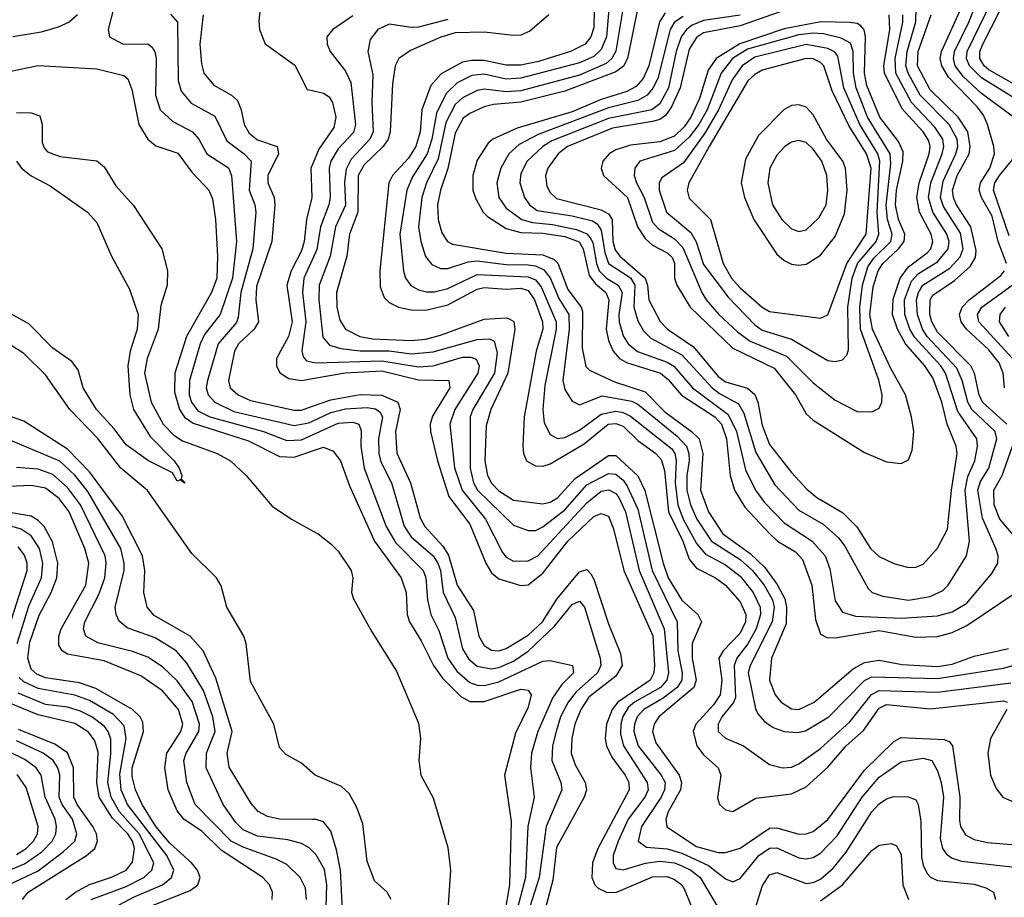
# Model space of a CAD drawing. Header units: inches. Extents: x 501365 to 657855, y 482276 to 547543.
# Tile 398 of 656: x 579199 to 581892, y 514416 to 516817. Entities that reach past the tile are written whole.
import ezdxf

# ---------------------------------------------------------------- set-up
doc = ezdxf.new("R2010")
doc.units = ezdxf.units.IN
doc.header["$MEASUREMENT"] = 0
doc.layers.add('A5571', color=7, linetype='Continuous')
doc.layers.add('A5581', color=7, linetype='Continuous')

msp = doc.modelspace()

# ---------------------------------------------------------------- linework, layer by layer
at = {"layer": 'A5571', "color": 5}
for points, elevation in [([(579466.2, 516890), (579440.8, 516790), (579444.7, 516770), (579482.4, 516750), (579550, 516750.6), (579561.1, 516741.1), (579568.9, 516728.9), (579572.1, 516710), (579570.4, 516610), (579583.4, 516570), (579618.4, 516538.4), (579671.6, 516510), (579688.9, 516490), (579710.6, 516450), (579770, 516411.7), (579778.9, 516390), (579791.8, 516210), (579780.9, 516110), (579747.8, 516010), (579704.7, 515955.3), (579692.4, 515930), (579663.3, 515830), (579662.7, 515790), (579668.9, 515770), (579686.6, 515746.6), (579719.1, 515730), (579866.3, 515690), (579930, 515665.7), (579970, 515667.8), (580000, 515681.4)], 2040), ([(580000, 516854.9), (579950, 516874.1), (579893.8, 516886.2), (579870, 516880.7), (579858.6, 516861.4), (579853.3, 516813.3), (579855.2, 516790), (579870.5, 516750.5), (579952.1, 516692.1), (579985.7, 516625.7), (580000, 516622.5)], 2120), ([(579357.3, 516830), (579334.1, 516810), (579304.2, 516795.8), (579257.9, 516782.1), (579180.2, 516770)], 2020), ([(579612, 516832), (579630.5, 516810), (579632.8, 516650), (579640.6, 516620.6), (579668.5, 516588.5), (579732.5, 516552.5), (579765.3, 516485.3), (579812.9, 516450), (579832.1, 516430), (579826.9, 516350), (579842.2, 516310), (579844.7, 516290), (579837, 516190), (579804.1, 516070), (579797.1, 516002.9), (579791.7, 515988.3), (579741.7, 515930), (579712.5, 515830), (579709.5, 515810), (579714.6, 515790), (579733.3, 515770), (579784.8, 515744.8), (579950, 515707), (579990, 515713.6), (580000, 515718.4)], 2060), ([(579701.4, 516830), (579691.4, 516750), (579696.1, 516696.1), (579703, 516670), (579730, 516637.1), (579778, 516610), (579795.1, 516595.1), (579805.3, 516570), (579813.1, 516530), (579826.4, 516506.4), (579850, 516487.7), (579903, 516470), (579906.9, 516450), (579877.9, 516390), (579877.6, 516370), (579895.4, 516330), (579897.1, 516310), (579888.8, 516210), (579846.4, 516086.4), (579845, 516050), (579852.7, 515990), (579840.9, 515970), (579797.4, 515930), (579786.9, 515910), (579770.1, 515830.1), (579775, 515810), (579796.6, 515790), (579830, 515775.4), (579950, 515748.8), (579970, 515748.6), (580000, 515759.1)], 2080), ([(579170, 516674.9), (579250, 516691.5), (579410, 516682.3), (579484.2, 516664.2), (579494.6, 516654.6), (579505.7, 516625.7), (579525.1, 516530), (579549.2, 516490), (579571.6, 516471.6), (579631.8, 516451.8), (579670, 516399.4), (579716.9, 516350), (579726.5, 516326.5), (579734.6, 516270), (579740.5, 516170), (579738.2, 516110), (579723.8, 516070), (579655.7, 515950), (579623.4, 515850), (579622.1, 515797.9), (579636.3, 515750), (579650, 515729.8), (579673.4, 515713.4), (579824.9, 515664.9), (579910, 515621.8), (579950, 515619.5), (580000, 515636.9)], 2020), ([(579190, 516562.3), (579230, 516561.8), (579254, 516554), (579260.5, 516530), (579260.5, 516480.5), (579265.6, 516465.6), (579275.3, 516455.3), (579310, 516442.7), (579410, 516430.7), (579430, 516413.7), (579462.5, 516362.5), (579510, 516308.2), (579587.5, 516190), (579603.1, 516130), (579602.1, 516090), (579585.2, 516034.8), (579578, 515970), (579547.4, 515890), (579540.7, 515850), (579558.9, 515770), (579591.6, 515710), (579620.3, 515680.3), (579644.4, 515664.4), (579739.6, 515630), (579775.3, 515610), (579818.2, 515570), (579890, 515485.5), (579942.4, 515450), (580000, 515418.7)], 1980), ([(579190.6, 516430), (579204, 516410), (579230, 516389.1), (579282.3, 516362.3), (579384.9, 516290), (579410, 516262), (579450.1, 516170.1), (579499.7, 516079.7), (579522.9, 516010), (579520.1, 515970), (579501.1, 515910), (579494.8, 515870), (579500.8, 515790), (579510.7, 515750.7), (579556.3, 515676.3), (579622, 515610), (579635.3, 515590), (579642.8, 515570), (579641, 515561), (579650, 515552), (579650, 515549), (579638, 515558), (579630, 515554), (579617.1, 515577.1), (579551.5, 515610), (579490, 515654), (579457.6, 515697.6), (579409.4, 515750), (579372.9, 515810), (579358.6, 515858.6), (579341.8, 515881.8), (579290, 515917.8), (579224.5, 515984.5), (579150, 516025.6)], 1960), ([(580000, 516420.5), (579995.7, 516410), (579998.4, 516330), (579984, 516270), (579977, 516210), (579970, 516184.3), (579941.4, 516130), (579929.8, 516090), (579944.5, 515990), (579934.1, 515950), (579901.9, 515890), (579901.1, 515870), (579910.3, 515850.3), (579935.1, 515835.1), (579970, 515830), (580000, 515835.3)], 2120), ([(580000, 516161.9), (579976.6, 516110), (579972.6, 516070), (579981.4, 515990), (579971.2, 515911.2), (579974.2, 515894.1), (579983.9, 515883.9), (580000, 515880.1)], 2140), ([(580000, 514756.2), (579970, 514782.7), (579926.8, 514806.8), (579910, 514826), (579893.8, 514890), (579830, 515006.5), (579818.7, 515110), (579812.3, 515130), (579765.5, 515210), (579750, 515267.8), (579737.3, 515290), (579670, 515356.7), (579548.9, 515528.9), (579475.9, 515590), (579412, 515672), (579336.1, 515750), (579270, 515845.2), (579210, 515903.9), (579170, 515929.4)], 1980), ([(580000, 514628.8), (579910, 514629.7), (579876.7, 514636.7), (579851.1, 514651.1), (579832.3, 514672.3), (579772.2, 514772.2), (579766.5, 514810), (579780.7, 514870), (579735.6, 515015.6), (579700.8, 515090), (579665.5, 515130), (579566.9, 515186.9), (579547.5, 515210), (579538.2, 515250), (579541, 515310), (579534.9, 515350), (579479.6, 515459.6), (579390, 515580.2), (579330, 515642), (579210, 515718.1), (579150, 515739.2)], 2020), ([(580000, 514542.3), (579991, 514551), (579970, 514563), (579933, 514573), (579850, 514583.5), (579810, 514600.9), (579790, 514620.6), (579756, 514670), (579709.3, 514770), (579710.5, 514810), (579733.8, 514870), (579727.2, 514910), (579702, 514982), (579656.6, 515056.6), (579627.2, 515090), (579570, 515125.6), (579492.8, 515152.8), (579471.3, 515171.3), (579462.8, 515190), (579460.5, 515210), (579484.4, 515310), (579485, 515330), (579475.5, 515370), (579385.7, 515525.7), (579350, 515570.5), (579308.6, 515608.6), (579170, 515667)], 2040), ([(579984, 514410), (579980.8, 514440.8), (579965.9, 514470), (579930, 514505.5), (579900.5, 514520.5), (579810, 514552.8), (579777.7, 514570), (579679.4, 514670), (579656.7, 514730), (579648.3, 514790), (579654.1, 514810), (579689.5, 514870), (579691, 514890), (579671.2, 514951.2), (579630, 515007.8), (579590, 515046.4), (579550, 515072.8), (579508, 515088), (579412.4, 515112.4), (579380.2, 515130), (579373.2, 515150), (579377.2, 515170), (579415.8, 515244.2), (579431.6, 515290), (579435.6, 515330), (579432.6, 515350), (579365.4, 515490), (579330, 515537.1), (579290, 515572.4), (579250, 515586.8), (579190, 515591.9)], 2060), ([(579889.9, 514410), (579890.9, 514430), (579882.2, 514450), (579864.2, 514470), (579750, 514545), (579696.9, 514596.9), (579648.7, 514628.7), (579630, 514652.3), (579605.6, 514710), (579596, 514770), (579601.9, 514810), (579639.8, 514870), (579645, 514890), (579633.8, 514930), (579590, 514980.7), (579530, 515021.7), (579430, 515062.9), (579330, 515081.1), (579314.9, 515090), (579306.1, 515106.1), (579306.4, 515130), (579312.3, 515150), (579380.1, 515270), (579387.9, 515330), (579377.5, 515370), (579334.3, 515470), (579307.2, 515507.2), (579270, 515535.5), (579230, 515542.9), (579170, 515539.3)], 2080), ([(579191.8, 515110), (579225.1, 515214.9), (579258.5, 515290), (579262.8, 515330), (579253, 515370), (579230, 515404.6), (579203.1, 515423.1), (579090, 515455.9)], 2140), ([(579550.7, 514389.3), (579665.7, 514434.3), (579686, 514450), (579692.3, 514470), (579685.2, 514490), (579668.7, 514510), (579610, 514564.2), (579571.8, 514610), (579534.1, 514670), (579515.8, 514710), (579506.6, 514746.6), (579506.8, 514770), (579537.4, 514870), (579535.5, 514895.5), (579528.6, 514910), (579508, 514930), (579407.2, 514987.2), (579363.1, 515003.1), (579270, 515016.6), (579246.3, 515026.3), (579230, 515040.1), (579220.9, 515070), (579226.4, 515113.6), (579252.1, 515187.9), (579285.6, 515250), (579300.5, 515290), (579303.4, 515330), (579288.4, 515388.4), (579265.6, 515430), (579250, 515446.5), (579230, 515458.5), (579150, 515472.3)], 2120), ([(579162.5, 515130), (579219.6, 515310), (579219.3, 515330), (579212.1, 515352.1), (579194.6, 515374.6)], 2160), ([(579461.4, 514390), (579510, 514416.5), (579589.9, 514450), (579614.7, 514470), (579620.5, 514490), (579601.5, 514530), (579493.8, 514670), (579477, 514710), (579472.8, 514752.8), (579490.6, 514850), (579484.8, 514884.8), (579455.8, 514915.8), (579390, 514954.2), (579350, 514968.8), (579250, 514987.1), (579210, 515005.7), (579197.7, 515017.7)], 2140), ([(579394.9, 514410), (579490, 514445.4), (579538.7, 514470), (579560.8, 514490), (579565.9, 514510), (579525.8, 514590), (579472.3, 514650), (579449.3, 514690), (579440.2, 514730), (579448.5, 514808.5), (579448.2, 514848.2), (579441, 514870), (579430, 514884.5), (579396.4, 514910), (579365.4, 514925.3), (579330, 514936), (579270, 514943.3), (579194.5, 514974.5)], 2160), ([(579325.2, 514410), (579352, 514430), (579390, 514451.2), (579450, 514471), (579490, 514490.7), (579507.9, 514512.1), (579513.1, 514550), (579507.4, 514570), (579495.1, 514590), (579452.7, 514632.7), (579416.1, 514690), (579409.7, 514729.7), (579413.5, 514813.5), (579404.3, 514844.3), (579387.6, 514867.6), (579350, 514891.6), (579250, 514915.5), (579154, 514954)], 2180), ([(579206.7, 514410), (579222.4, 514430), (579382.2, 514530), (579404.2, 514550), (579412.1, 514570), (579408.8, 514590), (579399.2, 514610), (579356.2, 514670), (579347.1, 514690), (579346, 514770), (579330, 514810.8), (579295, 514835), (579195.4, 514875.4)], 2220), ([(579170, 514451.2), (579250, 514488.8), (579319, 514541), (579349.9, 514570), (579355.7, 514590), (579343.4, 514630), (579315.3, 514670), (579307, 514690), (579308.5, 514750), (579303.6, 514770), (579290.5, 514790), (579263.4, 514810), (579190, 514843.6)], 2240), ([(579141.1, 514478.9), (579212.4, 514507.6), (579259.2, 514540.8), (579287.9, 514570), (579297.9, 514590), (579300, 514610), (579295.7, 514630), (579268.4, 514690), (579258, 514750), (579244.1, 514770), (579213.2, 514793.2), (579170, 514813.7)], 2260), ([(579190, 514533.6), (579216.9, 514550), (579237, 514570), (579248.2, 514590), (579250, 514610), (579216.6, 514716.6), (579192.4, 514752.4)], 2280)]:
    msp.add_lwpolyline(points, dxfattribs=dict(at, elevation=elevation))
at = {"layer": 'A5581', "color": 5}
for points, elevation in [([(580771.1, 516890), (580770, 516795.4), (580761.3, 516770), (580745.5, 516750), (580706.2, 516730), (580617.9, 516702.1), (580570, 516692.1), (580530, 516692.5), (580470, 516705.1), (580434.8, 516705.2), (580410, 516700), (580351.9, 516668.1), (580323.7, 516636.3), (580299.5, 516570), (580294.8, 516510), (580283, 516470), (580262.5, 516437.5), (580219.3, 516390), (580208.9, 516370), (580184, 516130), (580185.5, 516085.5), (580196.5, 516056.5), (580210, 516043.3), (580235.6, 516030), (580270, 516022.5), (580310, 516021.9), (580370, 516036.8), (580450, 516079.3), (580470, 516083.8), (580530, 516079.9), (580570, 516082.6), (580590, 516075.9), (580607.1, 516050), (580628.8, 515990), (580630.4, 515970), (580612.2, 515910), (580578.6, 515730), (580575.7, 515650), (580577.1, 515630), (580585.1, 515610), (580610, 515596.2), (580630, 515595), (580650, 515601.7), (580743.3, 515656.7), (580809, 515710), (580830, 515711.9), (580850, 515704.4), (580890, 515665.1), (580938.8, 515630), (580953.8, 515613.8), (580963.2, 515583.2), (580973.6, 515470), (581012.8, 515390), (581030, 515340.6), (581050, 515316.2), (581102.6, 515290), (581130, 515269.7), (581170, 515224.6), (581185.6, 515190), (581184.2, 515170), (581170, 515139), (581123.4, 515090), (581111.7, 515070), (581119.9, 515010), (581115, 514970), (581097.1, 514942.9), (581048.8, 514890), (581041.2, 514870), (581051.3, 514830), (581070, 514805.6), (581110.1, 514770), (581116.9, 514750), (581108.3, 514688.3), (581112.9, 514670), (581130, 514655), (581150, 514651.1), (581212.6, 514687.4), (581310, 514699), (581350, 514718.5), (581410, 514771.8), (581459.8, 514830), (581507.6, 514872.4), (581550, 514933.2), (581570, 514943.8), (581690, 514931.4), (581890, 514953.1), (581900.2, 514950)], 2220), ([(580814.6, 516890), (580804.3, 516770), (580790, 516735.1), (580770, 516716.2), (580730, 516698.7), (580570, 516656.2), (580530, 516654), (580470, 516668), (580436.2, 516663.8), (580396.2, 516643.8), (580365.5, 516614.5), (580339.2, 516560.8), (580326.8, 516490), (580313.7, 516450), (580273.5, 516386.5), (580257.9, 516350), (580238.6, 516230), (580248.9, 516128.9), (580254.4, 516110), (580269.3, 516089.3), (580290, 516077.2), (580312.2, 516072.2), (580332.4, 516072.4), (580370, 516081.6), (580450, 516120), (580590, 516113), (580610, 516105.4), (580625.6, 516085.6), (580666.4, 515990), (580666.9, 515970), (580635.7, 515815.7), (580629.8, 515750), (580633.9, 515713.9), (580650, 515681.9), (580670, 515671), (580690, 515673.5), (580730, 515694.1), (580790, 515738), (580830, 515745.8), (580850, 515742.3), (580870, 515731.8), (580982.8, 515642.8), (580991, 515630), (580995.2, 515610), (580992.5, 515550), (580999.7, 515490), (581014, 515450), (581050, 515383.9), (581074.9, 515354.9), (581130, 515325.5), (581170, 515294.6), (581205.7, 515250), (581224.8, 515210), (581225.8, 515190), (581213.2, 515150), (581190.9, 515109.1), (581161.2, 515070), (581153.8, 515050), (581157.2, 514962.8), (581151.5, 514948.5), (581119.8, 514910), (581109.4, 514890), (581110.1, 514870), (581130, 514851), (581178.6, 514830), (581250, 514779.4), (581286, 514770), (581310, 514771.9), (581330, 514781.2), (581390, 514823.4), (581470, 514895.8), (581529.1, 514970.9), (581550, 514981.5), (581710, 514977.4), (581910, 515002.3)], 2240), ([(581944.6, 516530), (581830, 516614.6), (581780.4, 516660.4), (581758.1, 516690), (581753.1, 516710), (581756.2, 516730), (581795.5, 516810), (581827.6, 516890)], 2260), ([(581930, 516633.6), (581850, 516679.6), (581837.5, 516690), (581825.5, 516710), (581825.9, 516730), (581833.9, 516750), (581905, 516890)], 2220), ([(580852.8, 516867.2), (580829.9, 516730.1), (580819.2, 516710), (580803.5, 516696.5), (580730, 516664.6), (580570, 516622.4), (580530, 516619.4), (580470, 516626.3), (580450, 516623), (580410, 516602.6), (580390, 516584.4), (580364.7, 516535.3), (580343.7, 516436.3), (580311.9, 516370), (580298.8, 516330), (580290.1, 516250), (580296.3, 516210), (580309, 516169), (580326.5, 516146.5), (580350, 516135.6), (580370, 516135.6), (580426.2, 516153.8), (580450, 516156.9), (580530, 516146.6), (580590, 516145.9), (580610, 516142.9), (580632.7, 516132.7), (580650, 516110.4), (580674.3, 516054.3), (580700.8, 516010), (580702.5, 515970), (580685, 515830), (580690, 515804.9), (580710, 515772.8), (580730, 515763.3), (580792.7, 515787.3), (580873.3, 515773.3), (580890, 515765.2), (580997.4, 515677.4), (581022.9, 515650), (581029.8, 515630), (581030.2, 515610.2), (581024, 515570), (581024.2, 515530), (581034, 515490), (581051.1, 515450), (581091.1, 515390), (581170, 515339.9), (581203.2, 515310), (581235.1, 515270), (581257.9, 515230), (581262.8, 515210), (581257.5, 515170), (581197.2, 515050), (581192.1, 515030), (581212, 514932), (581217.8, 514917.8), (581236.6, 514896.6), (581260.3, 514880.3), (581290, 514869.7), (581326.7, 514866.7), (581348.4, 514871.6), (581412.5, 514910), (581510, 515008.9), (581530, 515019.5), (581710, 515014.3), (581890, 515042.4), (581987.6, 515070)], 2260), ([(581930, 516595.3), (581830, 516657.3), (581796.8, 516690), (581788.9, 516710), (581791, 516730), (581859.6, 516870)], 2240), ([(580110, 516827.1), (580055.3, 516790), (580039.2, 516770), (580039.8, 516750), (580048.7, 516730), (580090, 516675.7), (580105.1, 516645.1), (580118, 516530), (580112, 516508), (580070, 516463.1), (580050.3, 516430), (580045.6, 516410), (580048.8, 516331.2), (580044.5, 516310), (580021.9, 516250), (580011.8, 516188.2), (580000, 516161.9)], 2140), ([(580646.1, 516830), (580594.9, 516785.1), (580570, 516774.1), (580550, 516773.3), (580470, 516782.4), (580390, 516780.6), (580351.4, 516768.6), (580268.1, 516731.9), (580236, 516710), (580226.4, 516690), (580218.5, 516641.5), (580212.4, 516510), (580207.2, 516490), (580193.5, 516470), (580140.9, 516419.1), (580124.6, 516390), (580123.9, 516290), (580101.5, 516230), (580094.1, 516170), (580065.8, 516070), (580066.9, 516030), (580074.7, 515994.7), (580090.6, 515970), (580129.7, 515949.7), (580163.7, 515943.7), (580270, 515938.9), (580310, 515942.9), (580350, 515953.4), (580470, 515997.3), (580530, 516001.4), (580538.3, 515998.3), (580550.7, 515990.7), (580553.9, 515970), (580533.9, 515850), (580487.5, 515750), (580474.8, 515705.2), (580471.2, 515610), (580479, 515570), (580490, 515549), (580510, 515528.2), (580550, 515502.4), (580630, 515492.5), (580650, 515496.6), (580670, 515508.7), (580718.2, 515561.8), (580810, 515624.8), (580830, 515624.4), (580890, 515568.7), (580908.7, 515528.7), (580958.8, 515330), (580973.3, 515290), (581010, 515229.1), (581053.8, 515190), (581064.3, 515170), (581038.5, 515110), (581038.2, 515070), (581049.5, 515010), (581043.5, 514990), (580947.4, 514910), (580934.3, 514890), (580929.8, 514870), (580938.9, 514838.9), (581002.8, 514750), (581009.2, 514730), (581006.3, 514710), (580972.9, 514650), (580966.6, 514630), (580969, 514609), (581050, 514555.2), (581110, 514538.5), (581130, 514538.8), (581170, 514550.5), (581250, 514605.5), (581270, 514606), (581330, 514588.8), (581350.7, 514589.3), (581370, 514595.8), (581410, 514629.3), (581510, 514763.8), (581590, 514842.6), (581610, 514853), (581728.1, 514848.1), (581741.8, 514841.8), (581750.3, 514830.3), (581770.9, 514690), (581770, 514626.4), (581772.9, 514610), (581786.7, 514586.7), (581810, 514573.8), (581846, 514566), (582010, 514551.9)], 2180), ([(580889.7, 516850.3), (580861.8, 516710), (580850.7, 516689.3), (580830, 516673.7), (580690, 516621.2), (580570, 516591.2), (580495.4, 516584.6), (580470, 516578.2), (580430, 516560.4), (580412.6, 516547.4), (580390, 516505.8), (580370.2, 516409.8), (580349.8, 516350), (580342.2, 516310), (580343.7, 516270), (580353.6, 516233.6), (580369.6, 516210), (580382.6, 516202.6), (580530, 516177.8), (580630, 516173.7), (580661, 516161), (580670.8, 516150.8), (580698.9, 516078.9), (580734.9, 516030), (580738.5, 516018.5), (580738, 515918), (580747.9, 515867.9), (580758.1, 515858.1), (580825.7, 515825.7), (580910, 515798.5), (580964, 515744), (581037, 515690), (581057.4, 515670), (581068.1, 515630), (581061.3, 515530), (581082.9, 515470), (581122.8, 515410), (581196.9, 515356.9), (581237.8, 515317.8), (581271.5, 515271.5), (581292.1, 515232.1), (581296.5, 515210), (581295.9, 515164.1), (581256, 515070), (581250.1, 515010), (581265.8, 514970), (581282.2, 514950), (581310, 514931.4), (581330, 514929.7), (581372.3, 514950), (581479.4, 515040.6), (581510, 515058.4), (581550, 515064.3), (581612.7, 515052.7), (581710, 515047), (581750, 515053.8), (581810, 515075.9), (581903.6, 515096.4)], 2280), ([(580964.7, 516835.3), (580949, 516811), (580920, 516690), (580904.7, 516655.3), (580885.8, 516634.2), (580859.8, 516620.2), (580790, 516598), (580710, 516564.8), (580560, 516520), (580493.1, 516490), (580480.9, 516479.1), (580450, 516432.1), (580438.3, 516390), (580438.3, 516350), (580446.4, 516326.4), (580467.3, 516290), (580478.6, 516278.6), (580530, 516245.6), (580570, 516234.5), (580630, 516232.2), (580690, 516223.2), (580729.2, 516209.2), (580740, 516190), (580756.8, 516116.8), (580774.2, 516094.2), (580802.5, 516070), (580810.2, 516050.2), (580803.7, 515970), (580810, 515939.2), (580822.9, 515910), (580840.2, 515890), (580859, 515879), (580951.6, 515850), (580972.6, 515832.6), (581009.4, 515789.4), (581100.7, 515730), (581119.2, 515710), (581132.7, 515670), (581142.5, 515570), (581154, 515530), (581183, 515483), (581251, 515410), (581271.8, 515390), (581321, 515361), (581340.1, 515340.1), (581365.9, 515270), (581376.3, 515176.3), (581390, 515136), (581406.6, 515126.6), (581430, 515125.5), (581550, 515145.6), (581650, 515127.9), (581710, 515129.3), (581750, 515140.8), (581790, 515159.5), (581924.1, 515250)], 2320), ([(581014.3, 516825.7), (580989.8, 516810.2), (580978.7, 516790), (580944.4, 516655.6), (580931.2, 516628.8), (580915.5, 516610), (580890, 516595.6), (580810, 516575.7), (580617.3, 516502.7), (580565, 516475), (580537.3, 516450), (580514.8, 516410), (580504.6, 516370), (580510.1, 516330), (580530, 516300.8), (580572.4, 516270), (580601.4, 516261.4), (580656.6, 516256.6), (580722.4, 516242.4), (580750.5, 516230.5), (580760, 516220), (580767, 516207), (580776.8, 516150), (580784.4, 516130), (580804.3, 516110), (580836.6, 516090), (580846.7, 516070), (580837.8, 516010), (580839.1, 515990), (580850, 515952), (580863.3, 515930), (580889.2, 515909.2), (580970, 515879.7), (580988.6, 515868.6), (581039.9, 515810), (581136.9, 515736.9), (581160, 515690), (581184.9, 515584.9), (581211.9, 515530), (581236.2, 515496.2), (581290, 515440.6), (581366.5, 515390), (581402.6, 515350), (581414.9, 515314.9), (581430, 515226.7), (581450, 515195.8), (581485.3, 515185.3), (581610, 515179.8), (581710, 515186.3), (581750, 515197), (581790, 515221), (581858.7, 515301.3), (581874.9, 515330), (581875.9, 515350), (581869.6, 515370), (581832.9, 515452.9), (581820.4, 515530), (581826.9, 515553.1), (581850, 515590.1), (581872.4, 515670), (581867.5, 515690), (581803.6, 515750), (581792.3, 515770), (581777.1, 515830), (581763, 515863), (581681.6, 515950), (581668.6, 515970), (581654.5, 516010), (581652.4, 516050), (581657.4, 516070), (581669.5, 516090), (581743.1, 516136.9), (581771.7, 516168.3), (581779.6, 516190), (581772.3, 516232.3), (581725.8, 516305.8), (581717.9, 516330), (581724.9, 516375.1), (581759.8, 516450), (581764.9, 516470), (581763.6, 516490), (581742, 516530), (581662.6, 516610), (581629.5, 516670), (581623, 516690), (581626.3, 516730), (581650.4, 516810.4), (581651.3, 516850)], 2340), ([(581170, 516829.1), (581070, 516814.7), (581038.3, 516801.7), (581022.7, 516790), (581008.8, 516770), (580994.9, 516730), (580973.7, 516630), (580950, 516586.7), (580927.8, 516570), (580810, 516545.9), (580654.9, 516485.1), (580629.7, 516470), (580587.1, 516430), (580570, 516395.5), (580566.8, 516370), (580580.3, 516330), (580593.8, 516310), (580614.4, 516294.4), (580710, 516280.2), (580766, 516266), (580778.3, 516258.3), (580790, 516241), (580799.9, 516179.9), (580809.9, 516150), (580870, 516110.9), (580881.9, 516090), (580878.8, 516030), (580890, 515992.9), (580905.1, 515965.1), (580925.4, 515945.4), (581010, 515899.6), (581093.1, 515810), (581113.7, 515793.7), (581165.6, 515765.6), (581179.9, 515739.9), (581212.4, 515632.4), (581264.6, 515544.6), (581330, 515474.6), (581396.9, 515436.9), (581438.9, 515398.9), (581456.2, 515376.2), (581520.4, 515260.4), (581531.3, 515250), (581560, 515240), (581630, 515229.1), (581690, 515238.7), (581724.7, 515255.3), (581738.5, 515270), (581788.6, 515350), (581797.4, 515390), (581785.4, 515530), (581793, 515567), (581811.8, 515610), (581819.5, 515650), (581816.8, 515670), (581764.9, 515744.9), (581731.5, 515850), (581718.5, 515870), (581647.5, 515947.5), (581634.4, 515970), (581620.5, 516010), (581619.7, 516050), (581638.4, 516101.6), (581657.7, 516122.3), (581710, 516153.8), (581738.5, 516190), (581741.4, 516210), (581734.9, 516230), (581696.5, 516290), (581685, 516330), (581691.3, 516370), (581722.4, 516450), (581726.9, 516470), (581724.3, 516490), (581702.8, 516522.8), (581638.9, 516590), (581596.1, 516670), (581593.8, 516710), (581614.5, 516810), (581614.5, 516830)], 2360), ([(581310, 516848.9), (581170, 516800.1), (581070, 516780.6), (581050, 516767.5), (581030, 516735.6), (581005.6, 516630), (580982.2, 516577.8), (580965.7, 516554.3), (580950, 516543.6), (580930, 516538), (580820.6, 516519.4), (580697.3, 516470), (580672.1, 516450), (580643.4, 516410), (580637, 516390), (580641, 516361), (580650, 516343.8), (580667.5, 516327.5), (580790, 516296.3), (580810, 516285.2), (580819.6, 516270), (580821.9, 516210), (580827.5, 516187.5), (580840.8, 516170), (580909.9, 516110), (580916.8, 516090), (580919.6, 516050), (580950.6, 515990.6), (580971.2, 515970), (581042.1, 515922.1), (581110, 515840.5), (581130, 515825.9), (581190, 515808.4), (581210, 515791.1), (581218.3, 515770), (581230, 515707.8), (581250, 515654.4), (581310, 515577.9), (581352.2, 515532.2), (581379.6, 515510), (581450, 515468.2), (581489, 515429), (581526.3, 515370), (581550, 515347.9), (581590, 515329.5), (581630, 515318.4), (581650, 515318.7), (581670, 515327.2), (581710, 515370.8), (581736.9, 515423.1), (581747.6, 515530), (581763.6, 515630), (581760.6, 515650), (581736.5, 515710), (581721.1, 515770), (581697.1, 515837.1), (581674.8, 515870), (581622.2, 515930), (581600.5, 515970), (581586.7, 516010), (581588.3, 516051.7), (581607.1, 516110), (581630, 516140.8), (581681.6, 516178.4), (581691.4, 516190), (581696.9, 516210), (581692.7, 516230), (581660.8, 516290), (581653.4, 516330), (581659.4, 516370), (581686.5, 516450), (581689.2, 516470), (581685.6, 516485.6), (581670.8, 516510), (581613.1, 516573.1), (581564.7, 516670), (581563.3, 516690), (581579.1, 516790), (581577.1, 516830)], 2380), ([(581899, 515710), (581832.8, 515770), (581823.6, 515790), (581810.8, 515850), (581800.7, 515870), (581710, 515961.5), (581693.8, 515990), (581688.4, 516010), (581689.2, 516050), (581696.9, 516063.1), (581756.5, 516103.5), (581798.8, 516141.2), (581813.8, 516166.2), (581815, 516185), (581800.4, 516250), (581762, 516310), (581753.1, 516330), (581750.8, 516350), (581763.5, 516390), (581796.3, 516450), (581799.1, 516470), (581792.8, 516510), (581766.6, 516550), (581690, 516624.9), (581655.4, 516690), (581656.5, 516730), (581692.7, 516830)], 2320), ([(581898.6, 516150), (581875.4, 516210), (581859.2, 516279.2), (581830, 516330), (581823.6, 516350), (581827.2, 516370), (581853, 516410), (581865.7, 516450), (581864.1, 516470), (581846.5, 516530), (581835.3, 516555.3), (581818.3, 516578.3), (581739.3, 516659.3), (581721.3, 516690), (581717.2, 516710), (581720.8, 516730), (581775.6, 516850)], 2280), ([(580370, 516817.3), (580290, 516796.3), (580270, 516795.1), (580210, 516804.6), (580178.4, 516790), (580157.8, 516762.2), (580151.5, 516730), (580165.5, 516665.5), (580161.9, 516590), (580165.8, 516510), (580156.5, 516490), (580105.4, 516434.6), (580092.3, 516407.7), (580088, 516372), (580090.5, 516309.5), (580063.3, 516250), (580048.5, 516170), (580018.2, 516090), (580016.9, 516050), (580028.3, 515948.3), (580046.1, 515926.1), (580077.3, 515917.3), (580130.5, 515910.5), (580210, 515910.6), (580270, 515902.5), (580330, 515908.3), (580450, 515942.1), (580483.8, 515943.8), (580497.3, 515937.3), (580505.5, 515905.5), (580498.3, 515850), (580438.2, 515750), (580431, 515730), (580431.3, 515590), (580440.4, 515550), (580451.7, 515530), (580550, 515433.7), (580590, 515419.6), (580610, 515419.7), (580630, 515429), (580690, 515476.1), (580750, 515543.9), (580810, 515575.3), (580830, 515573.6), (580850, 515556.8), (580860.9, 515540.9), (580890, 515477.3), (580929.3, 515310), (580997.2, 515170), (580999.3, 515090), (581011.3, 515030), (581010.4, 515010), (580997.2, 514990), (580959.1, 514960.9), (580906.4, 514930), (580888, 514910), (580880.7, 514890), (580879.2, 514870), (580891.1, 514830), (580953.5, 514750), (580964.3, 514730), (580963.2, 514710), (580953.5, 514690), (580900.2, 514610), (580890.6, 514570), (580913.5, 514553.5), (580970, 514549), (581010, 514537.2), (581083, 514503), (581130, 514466.4), (581150, 514458.1), (581170, 514467.8), (581220.9, 514530), (581250, 514550.9), (581270, 514551.4), (581330, 514524.3), (581350, 514521.1), (581370, 514524.8), (581390, 514537), (581435.5, 514584.5), (581504, 514690), (581550, 514744.6), (581610, 514786.6), (581670, 514796.2), (581694, 514790), (581710, 514762.3), (581719.6, 514730), (581726.3, 514690), (581717.3, 514577.3), (581723.4, 514550), (581734.1, 514534.1), (581750, 514523), (581775, 514514.9), (581937.1, 514497.1)], 2160), ([(580000, 516622.5), (580030, 516615.7), (580045.9, 516605.9), (580055.1, 516590), (580063.6, 516550), (580058.5, 516521.5), (580017.2, 516462.8), (580000, 516420.5)], 2120), ([(581905.5, 516225.5), (581862.7, 516350), (581866.1, 516370), (581879.1, 516390), (581943.7, 516470)], 2260), ([(581893.3, 515810), (581889, 515850), (581878.1, 515878), (581850, 515913.3), (581789, 515970), (581774.6, 515990), (581769.7, 516010), (581777, 516030), (581796.7, 516050), (581883, 516117), (581893.1, 516130)], 2280), ([(581915.1, 515890), (581822.3, 515990), (581819.4, 516010), (581830.8, 516030), (581913.9, 516090)], 2260), ([(581905, 515950), (581879.3, 515990), (581880.9, 516010), (581895.8, 516030)], 2240), ([(580000, 515880.1), (580010, 515877.7), (580190, 515883.9), (580290, 515866.7), (580330, 515870.2), (580410, 515893.8), (580433.4, 515893.4), (580447.8, 515887.8), (580456, 515870), (580452.4, 515850), (580389.8, 515750), (580375.5, 515710), (580388.8, 515591.2), (580409.6, 515529.6), (580473.7, 515450), (580519.4, 515359.4), (580530, 515346.5), (580550, 515335.7), (580590, 515336.4), (580616.6, 515350), (580750, 515494.7), (580790, 515526.7), (580810.2, 515530.2), (580830, 515520.2), (580838.4, 515510), (580856.1, 515470), (580893.3, 515310), (580962.4, 515150), (580973.5, 515030), (580969, 515010), (580952.1, 514990), (580880.9, 514950), (580864.2, 514935.8), (580849, 514911), (580843, 514890), (580842.5, 514862.5), (580850.7, 514830), (580915.5, 514730), (580917.9, 514710), (580909.5, 514690), (580863.8, 514630), (580835.8, 514570), (580822.3, 514530), (580822.5, 514510), (580830, 514495), (580850, 514490.9), (580910.6, 514509.4), (580950, 514515.3), (580990, 514510), (581010, 514501.8), (581034.9, 514490), (581060.2, 514470), (581110, 514387.3)], 2140), ([(580000, 515835.3), (580089.2, 515850.8), (580190, 515856.1), (580290, 515831.3), (580373.1, 515830), (580376.1, 515810), (580327.9, 515732.1), (580322.2, 515710), (580322.8, 515690), (580342.2, 515610), (580372.5, 515512.5), (580430, 515436.6), (580473.8, 515330), (580490, 515304), (580510, 515287.3), (580570, 515268.5), (580590, 515271.1), (580630, 515302.9), (580698.2, 515390), (580770, 515457.7), (580790, 515466), (580810, 515458.6), (580823.7, 515423.7), (580852, 515310), (580931.1, 515131.1), (580935.9, 515050), (580934.1, 515030), (580923.7, 515010), (580834.8, 514950), (580820, 514930), (580804.5, 514890), (580801, 514850), (580804.1, 514830), (580819.2, 514799.2), (580855.2, 514750), (580865.4, 514730), (580866.6, 514710), (580780.9, 514550), (580765.5, 514510), (580763.9, 514470), (580772.4, 514450), (580781.5, 514441.5), (580803.9, 514430), (580830, 514429.4), (580930, 514472.1), (580970, 514473.4), (580990, 514464.8), (581010.2, 514450.2), (581017.6, 514437.6), (581037, 514390)], 2120), ([(580000, 515759.1), (580050, 515776.6), (580130, 515791.1), (580190, 515789.1), (580233.2, 515770), (580239.7, 515750), (580227.5, 515690), (580230.5, 515630.5), (580268.5, 515550), (580294.3, 515454.3), (580307.3, 515430), (580356.7, 515376.7), (580372.2, 515352.2), (580396, 515270), (580440.2, 515200.2), (580455.4, 515130), (580470, 515104.9), (580490, 515092.3), (580510, 515090.4), (580530, 515096.7), (580590, 515132.7), (580629.4, 515170), (580668.6, 515231.4), (580730, 515306.7), (580750, 515312.9), (580761.2, 515301.2), (580770, 515286.7), (580810, 515163.7), (580842.6, 515082.6), (580846.9, 515050), (580830, 515020.8), (580756.3, 514963.7), (580734.2, 514930), (580717.9, 514890), (580709.6, 514850), (580707.9, 514810), (580718.2, 514778.2), (580746, 514730), (580749.4, 514710), (580743.4, 514690), (580667.9, 514552.1), (580657.2, 514462.8), (580633.2, 514370)], 2080), ([(580000, 515718.4), (580050, 515742.2), (580090, 515752.6), (580150, 515755.8), (580171.9, 515751.9), (580184.2, 515744.2), (580191.4, 515730), (580180.2, 515670), (580181.3, 515630), (580187.3, 515607.3), (580216.2, 515550), (580251, 515431), (580270, 515402.3), (580330, 515350.3), (580343.2, 515330), (580349.8, 515310), (580357.3, 515250), (580390, 515181.4), (580410, 515095.7), (580427.4, 515067.4), (580450, 515048.7), (580490, 515040.9), (580510, 515044.8), (580550, 515062.3), (580590.4, 515089.6), (580662.3, 515157.7), (580710, 515216.9), (580730, 515226), (580744.5, 515210), (580786.8, 515070), (580789.1, 515050), (580779.4, 515030), (580721.6, 514978.4), (580699, 514950), (580678.8, 514910), (580666.1, 514870), (580656.8, 514830), (580654.7, 514790), (580679, 514730), (580681.6, 514710), (580639, 514610), (580620.3, 514470), (580588.5, 514370)], 2060), ([(580000, 515681.4), (580070, 515713), (580110, 515715.8), (580126.4, 515710), (580132.7, 515692.7), (580131.8, 515650), (580141.5, 515590), (580201.1, 515430), (580226.9, 515386.9), (580303.1, 515310), (580310, 515290), (580314.5, 515230), (580323.7, 515190), (580345.5, 515145.5), (580370.2, 515070.2), (580394.8, 515034.8), (580430, 515004), (580450, 514996.3), (580470, 514995.2), (580510, 515005.1), (580630, 515061.8), (580650, 515064), (580711.5, 515050), (580714.2, 515030), (580682, 514998), (580657.6, 514962.4), (580616.3, 514870), (580598.8, 514810), (580596.3, 514770), (580606.3, 514690), (580589.4, 514610), (580582.7, 514470), (580556.5, 514370)], 2040), ([(580000, 515636.9), (580030, 515647.4), (580056.7, 515636.7), (580076.3, 515610), (580101.2, 515541.2), (580169.3, 515390), (580242.8, 515290), (580255.8, 515250), (580258.6, 515190), (580265.1, 515170), (580297.6, 515117.6), (580331.3, 515050), (580355.6, 515015.6), (580405.4, 514965.5), (580430, 514951.3), (580470, 514951.7), (580570, 514985.4), (580590, 514982.8), (580598.3, 514970), (580590, 514935.9), (580555, 514865), (580525.2, 514750), (580543.5, 514623.5), (580539.1, 514450), (580525.1, 514370)], 2020), ([(581948.6, 515370), (581880.2, 515450), (581864.7, 515490), (581864.2, 515530), (581886.8, 515570), (581915.1, 515650)], 2320), ([(580000, 515418.7), (580015.9, 515410), (580050, 515383.1), (580070, 515362.4), (580105.4, 515310), (580110.1, 515290), (580106.6, 515250), (580112.3, 515232.3), (580162.4, 515142.4), (580230, 515034.7), (580290, 514892.7), (580295.8, 514850), (580291.1, 514790), (580296.2, 514750), (580330, 514688.5), (580370, 514552.7), (580377.6, 514490), (580367, 514327)], 1980), ([(581899.3, 514930), (581854.6, 514850), (581847.8, 514810), (581854.8, 514750), (581870, 514713.9), (581888.3, 514690), (581931.1, 514671.1)], 2220), ([(580215.6, 514410), (580204.2, 514430), (580170, 514461.1), (580150, 514515.1), (580137.4, 514617.4), (580121.3, 514661.3), (580100.1, 514700.1), (580079.1, 514719.1), (580007, 514750), (580000, 514756.2)], 1980), ([(581207.3, 514372.7), (581231.2, 514448.8), (581250, 514477.7), (581270, 514484), (581350, 514453.7), (581370, 514456.5), (581390, 514466.1), (581424.4, 514495.6), (581460.1, 514539.9), (581529.9, 514650), (581550, 514672.1), (581570, 514685.4), (581590, 514691.5), (581630, 514690.7), (581650, 514682.6), (581656.8, 514670), (581663.9, 514623.9), (581666.1, 514526.1), (581670, 514503.6), (581681.2, 514481.2), (581690.7, 514470.7), (581710, 514461.8), (581810, 514451.9), (581841.7, 514441.7), (581863.2, 514430), (581868.1, 514410)], 2140), ([(580082.9, 514362.9), (580076.6, 514490), (580066, 514546), (580050, 514597), (580030, 514622.7), (580010, 514628.7), (580000, 514628.8)], 2020), ([(580000, 514191.1), (580021.7, 514250), (580037.5, 514390), (580039, 514450), (580032.4, 514492.4), (580010, 514532.6), (580000, 514542.3)], 2040), ([(581390, 514406.3), (581450, 514450.4), (581530, 514543.8), (581550, 514558.5), (581583.4, 514563.4), (581597.2, 514557.2), (581610, 514532.7), (581614.8, 514450), (581630.1, 514410.1)], 2120)]:
    msp.add_lwpolyline(points, dxfattribs=dict(at, elevation=elevation))
for points, elevation in [([(581390.9, 516810.9), (581290, 516791.9), (581169.2, 516750.8), (581103.9, 516710), (581081.9, 516678.1), (581058.6, 516601.4), (581035.3, 516550), (581016.7, 516523.3), (580990, 516498.1), (580950, 516482.5), (580870, 516473.4), (580830, 516460.4), (580811.3, 516450), (580793.9, 516430), (580789.3, 516409.3), (580796, 516390), (580861.7, 516330), (580888.9, 516250), (580910, 516217.9), (580930, 516200), (580970, 516179), (580984.9, 516164.9), (580990.4, 516150), (580990.7, 516110), (580996.6, 516090), (581033.2, 516030), (581150, 515918.5), (581263.1, 515863.1), (581321.2, 515790), (581350, 515738.6), (581370, 515721), (581510, 515633.1), (581570, 515607.3), (581610, 515602.3), (581630, 515612.6), (581640.7, 515639.3), (581644.7, 515690), (581638.6, 515730), (581622.1, 515790), (581582.1, 515862.1), (581532.2, 515970), (581524.4, 516010), (581533.8, 516086.2), (581547.3, 516130), (581560.2, 516150), (581603.1, 516190), (581618.1, 516210), (581620, 516230), (581602.7, 516270), (581594.9, 516310), (581597.3, 516350), (581615, 516430), (581615.4, 516455.4), (581603, 516483), (581552.3, 516550), (581516.6, 516636.6), (581510.2, 516670), (581513, 516770), (581509.1, 516789.1), (581499.5, 516799.5), (581490, 516806.1), (581470, 516809)], 2420), ([(581370, 516779.9), (581330, 516774.9), (581190, 516736.1), (581148.8, 516710), (581117.5, 516670), (581079.5, 516570), (581056.9, 516530), (581030, 516495.2), (580990, 516458.7), (580895.3, 516430), (580881.8, 516410), (580880.2, 516390), (580885.9, 516370), (580907.6, 516330), (580930, 516263.1), (580945.3, 516245.3), (580990, 516217), (581013.4, 516193.4), (581065.3, 516070), (581076.5, 516050), (581111.6, 516010), (581162.7, 515962.7), (581197.5, 515937.5), (581296.6, 515896.6), (581370, 515822.9), (581430, 515775.6), (581490, 515745), (581530, 515744.1), (581550, 515754.3), (581557.2, 515770), (581558.1, 515790), (581549.4, 515830.6), (581499.4, 515970), (581497, 516030), (581504.2, 516090), (581519.1, 516140.9), (581535.7, 516164.3), (581582.1, 516210), (581585.4, 516230), (581572.5, 516270), (581568.9, 516308.9), (581582, 516422), (581579.8, 516450), (581518.5, 516550), (581487.2, 516630), (581480.1, 516670), (581479.3, 516730), (581472, 516752), (581446.4, 516766.4), (581397.7, 516777.7)], 2440), ([(581350, 516748.7), (581210, 516714.5), (581175.2, 516690), (581148.1, 516651.9), (581110.6, 516570), (581073.6, 516506.4), (581014.7, 516425.3), (580955.6, 516384.4), (580947.9, 516370), (580948.1, 516350), (580968.1, 516290), (581034.9, 516234.9), (581049.2, 516209.2), (581070, 516147), (581137.3, 516057.3), (581210, 515981.8), (581230, 515967), (581310, 515942.4), (581410, 515884.7), (581430, 515881.5), (581450, 515886.1), (581461.2, 515898.8), (581466.3, 515913.7), (581464.4, 516030), (581476.6, 516110), (581490.8, 516150), (581542.3, 516210), (581548.8, 516230), (581544.6, 516290), (581552, 516430), (581546, 516450), (581497.4, 516530), (581453.6, 516630), (581436.9, 516716.9), (581428.2, 516728.2), (581410, 516737.4)], 2460), ([(581350, 516710.8), (581230, 516678.1), (581210, 516667), (581191.1, 516648.9), (581085.2, 516470), (581029.7, 516370), (581024.6, 516350), (581030, 516328.1), (581088.3, 516270), (581123.1, 516150), (581146.2, 516110), (581170, 516083.3), (581230, 516030.6), (581250, 516018.4), (581390, 515999.8), (581410, 516009.5), (581461.3, 516150), (581514.6, 516230), (581528.2, 516410), (581515.7, 516450), (581467.1, 516527.1), (581421.6, 516621.6), (581398.5, 516690), (581390, 516699.6), (581370, 516709.2)], 2480), ([(581330, 516584.1), (581310, 516581.5), (581290, 516570.7), (581220, 516500), (581184.8, 516435.2), (581172.5, 516370), (581181.8, 516330), (581207.5, 516270), (581270, 516174.8), (581290, 516157.5), (581310, 516147.7), (581330, 516144.8), (581350, 516148.3), (581390, 516172.8), (581430, 516223.4), (581454.9, 516285.1), (581463, 516350), (581457.6, 516410), (581450.9, 516430), (581405.7, 516490), (581370, 516556.3), (581350, 516576.9)], 2520), ([(581330, 516486.5), (581310, 516481.4), (581291.8, 516470), (581270, 516446.4), (581250.9, 516410), (581245.3, 516370), (581258.1, 516310), (581283.4, 516270), (581310, 516244.7), (581330, 516237.5), (581350, 516241.7), (581385.3, 516274.7), (581404.8, 516310), (581409.3, 516350), (581407.3, 516390), (581393.6, 516430), (581370, 516462.8), (581350, 516480.4)], 2540)]:
    msp.add_lwpolyline(points, close=True, dxfattribs=dict(at, elevation=elevation))

doc.saveas('drawing.dxf')
